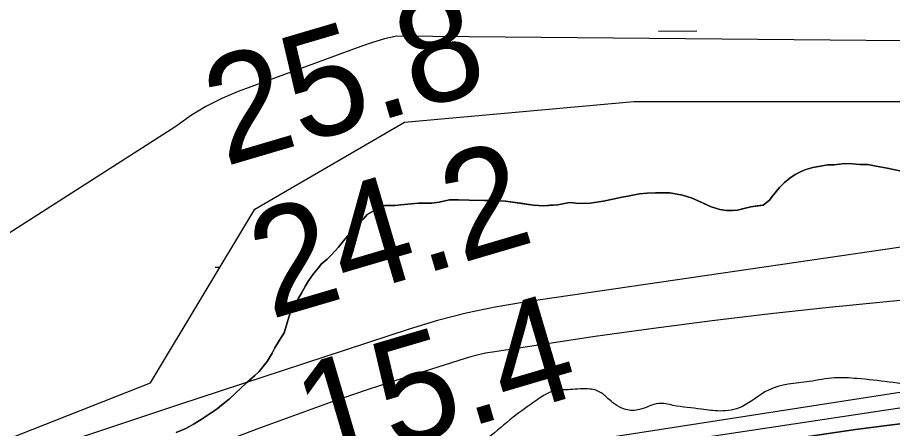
# Model space of a CAD drawing. Extents: x 3313442 to 3351311, y 721974 to 747360.
# Drawn here: x 3318536 to 3319084, y 736393 to 736650 of the extents above; entities that cross this region are included whole.
import ezdxf

# ---------------------------------------------------------------- set-up
doc = ezdxf.new("R2010")
doc.units = 0
for name, color, linetype in [('V-RIVR-EDGE', 7, 'Continuous'), ('V-RIVR-RANG', 7, 'Continuous'), ('V-SITE-VEGE', 7, 'Continuous'), ('V-TOPO-DPTH', 7, 'Continuous'), ('V-TOPO-MAJR', 7, 'Continuous'), ('V-TOPO-MINR', 7, 'Continuous'), ('V-TOPO-SHOR', 7, 'Continuous'), ('V-TOPO-WATR', 7, 'Continuous'), ('V-WETL-SWMP', 7, 'Continuous')]:
    doc.layers.add(name, color=color, linetype=linetype)

msp = doc.modelspace()

# ---------------------------------------------------------------- linework, layer by layer
at = {"layer": 'V-RIVR-EDGE'}
msp.add_spline([(3319812.28, 738017.4), (3319807.2, 738001.51), (3319806.03, 737996.47), (3319806.39, 737987.55), (3319807.12, 737967.38), (3319812.9, 737950.69), (3319819.44, 737932.45), (3319818.63, 737915.78), (3319818.17, 737887.86), (3319817.76, 737880.1), (3319818.51, 737870.4), (3319821.59, 737861.48), (3319829.32, 737849.05), (3319827.36, 737839.74), (3319821.52, 737831.62), (3319819.56, 737823.09), (3319818.75, 737808.35), (3319819.51, 737803.31), (3319825.32, 737800.19), (3319828.4, 737792.82), (3319831.47, 737779.63), (3319846.52, 737747.01), (3319849.94, 737720.25), (3319849.9, 737702.41), (3319849.87, 737692.32), (3319855.6, 737655.86), (3319858.96, 737604.66), (3319861.18, 737561.61), (3319864.18, 737520.49), (3319869.5, 737475.49), (3319882.52, 737406.04), (3319890.55, 737360.65), (3319895.9, 737329.23), (3319903.51, 737270.65), (3319909.25, 737238.84), (3319914.95, 737191.12), (3319916.45, 737172.89), (3319917.18, 737152.72), (3319920.24, 737137.2), (3319926.41, 737120.51), (3319930.61, 737095.68), (3319930.19, 737081.72), (3319929.37, 737063.5), (3319933.99, 737049.91), (3319937.01, 737018.11), (3319944.3, 736987.06), (3319953.54, 736956.41), (3319952.35, 736948.26), (3319949.21, 736932.76), (3319948.79, 736920.74), (3319953.79, 736903.28), (3319964.62, 736892), (3319964.61, 736886.19), (3319963.42, 736877.27), (3319963.4, 736869.51), (3319973.4, 736833.42), (3319980.68, 736800.44), (3319990.66, 736758.92), (3320002.26, 736744.54), (3320007.65, 736728.63), (3320006.06, 736710.02), (3320007.9, 736670.46), (3320007.34, 736602.98), (3320009.56, 736558.77), (3320006.44, 736549.86), (3320004.85, 736537.45), (3320003.65, 736521.94), (3320004, 736504.1), (3320003.97, 736492.47), (3320003.54, 736476.18), (3320001.19, 736467.27), (3319994.19, 736459.14), (3319982.55, 736457.23), (3319974.41, 736457.25), (3319967.82, 736458.82), (3319960.06, 736459.61), (3319943.39, 736458.88), (3319922.06, 736460.48), (3319902.28, 736458.21), (3319889.48, 736458.62), (3319865.83, 736459.85), (3319847.22, 736462.61), (3319815.44, 736468.5), (3319792.95, 736471.66), (3319770.84, 736470.16), (3319750.67, 736465.95), (3319735.14, 736459.78), (3319728.15, 736457.08), (3319724.65, 736452.83), (3319715.32, 736444.71), (3319709.49, 736440.07), (3319692.81, 736438.17), (3319676.53, 736438.6), (3319629.21, 736437.16), (3319596.64, 736437.63), (3319582.68, 736439.22), (3319565.62, 736441.2), (3319555.55, 736444.71), (3319543.54, 736448.62), (3319529.96, 736448.66), (3319509.02, 736447.54), (3319486.91, 736444.88), (3319458.97, 736439.52), (3319415.51, 736428.38), (3319393.79, 736426.11), (3319388.73, 736419.53), (3319383.68, 736416.05), (3319373.98, 736414.53), (3319356.14, 736414.18), (3319344.11, 736411.5), (3319330.15, 736411.14), (3319296.02, 736408.9), (3319275.07, 736407.02), (3319254.92, 736410.56), (3319242.51, 736410.2), (3319225.83, 736409.46), (3319208.38, 736409.89), (3319192.48, 736411.1), (3319174.64, 736409.98), (3319168.82, 736408.83), (3319165.33, 736408.06), (3319153.31, 736409.26), (3319102.14, 736418.69), (3319061.82, 736423.83), (3319047.86, 736424.25), (3319031.96, 736421.96), (3319006.35, 736416.6), (3318989.65, 736406.17), (3318976.07, 736403.49), (3318964.44, 736404.68), (3318946.6, 736407.05), (3318937.69, 736408.24), (3318925.66, 736404.39), (3318917.12, 736404.41), (3318906.67, 736410.64), (3318901.64, 736414.92), (3318894.66, 736417.26), (3318882.25, 736416.91), (3318872.17, 736416.16), (3318862.46, 736411.14), (3318848.48, 736401.09), (3318817, 736375.96), (3318783.6, 736354.71), (3318763.01, 736339.64), (3318745.54, 736333.09), (3318724.18, 736321.51), (3318685.36, 736305.71), (3318661.68, 736294.13), (3318658.19, 736293.75), (3318655.86, 736292.98), (3318641.52, 736296.12), (3318619.42, 736298.89), (3318593.43, 736296.24), (3318570.53, 736289.7), (3318543.34, 736272.32), (3318533.24, 736263.04), (3318526.22, 736248.32), (3318522.72, 736245.61), (3318511.48, 736245.25), (3318501.76, 736238.29), (3318481.2, 736234.08), (3318458.32, 736232.58), (3318430.76, 736221.79), (3318417.96, 736221.83), (3318404.38, 736220.7), (3318402.45, 736221.48), (3318398.96, 736222.65), (3318389.66, 736225), (3318385, 736222.68), (3318382.66, 736219.2), (3318373.75, 736220.77), (3318356.68, 736221.2), (3318349.71, 736222.38), (3318343.5, 736222.01), (3318326.43, 736218.17), (3318320.6, 736213.92), (3318304.32, 736214.74), (3318299.66, 736214.75), (3318295.01, 736213.99), (3318283.74, 736205.87), (3318264.7, 736190.4), (3318254.98, 736182.67), (3318242.18, 736178.83), (3318230.92, 736174.2), (3318197.54, 736160.71), (3318178.52, 736156.49), (3318165.72, 736155.75), (3318156.42, 736157.32), (3318147.5, 736156.96), (3318128.87, 736151.57), (3318102.86, 736138.45), (3318082.28, 736129.97), (3318059.37, 736116.45), (3318047.71, 736107.18), (3318038.4, 736106.42), (3318021.73, 736108.02), (3318002.34, 736108.06), (3317987.99, 736106.94), (3317981.79, 736109.28), (3317976.38, 736116.66), (3317974.84, 736122.09), (3317969.04, 736129.09), (3317957.03, 736131.44), (3317940.74, 736133.42), (3317927.55, 736131.13), (3317919, 736122.62), (3317908.89, 736110.62), (3317899.55, 736098.62), (3317885.94, 736085.47), (3317872.36, 736080.46), (3317861.86, 736071.18), (3317851.37, 736062.29), (3317846.33, 736060.75), (3317841.67, 736059.6), (3317834.68, 736056.12), (3317821.86, 736045.69), (3317812.16, 736044.16), (3317790.43, 736039.17), (3317758.24, 736038.09), (3317734.96, 736031.94), (3317704.3, 736022.71), (3317696.15, 736020.01), (3317689.17, 736022.75), (3317677.93, 736023.94), (3317669.78, 736021.63), (3317663.17, 736016.61), (3317633.68, 736009.31), (3317578.97, 735996.26), (3317568.11, 735993.28)], degree=3, dxfattribs=at)
at = {"layer": 'V-SITE-VEGE'}
for p, q in [((3319034.28, 736556.15), (3319043.51, 736557.82)), ((3319043.51, 736557.82), (3319047.47, 736557.86)), ((3319047.47, 736557.86), (3319054.32, 736558.71)), ((3319054.32, 736558.71), (3319059.08, 736558.49)), ((3319059.08, 736558.49), (3319063.83, 736558.01)), ((3319063.83, 736558.01), (3319068.59, 736558.05)), ((3319068.59, 736558.05), (3319080.75, 736555.79)), ((3319023.23, 736551.82), (3319026.91, 736553.7)), ((3319026.91, 736553.7), (3319029.8, 736554.79)), ((3319029.8, 736554.79), (3319034.28, 736556.15)), ((3319080.75, 736555.79), (3319088.69, 736554.01)), ((3319013.27, 736543.54), (3319016.41, 736546.74)), ((3319016.41, 736546.74), (3319019.82, 736549.41)), ((3319019.82, 736549.41), (3319023.23, 736551.82)), ((3319007.01, 736535.57), (3319013.27, 736543.54)), ((3318800.29, 736534.45), (3318806.61, 736535.83)), ((3318806.61, 736535.83), (3318812.42, 736535.88)), ((3318812.42, 736535.88), (3318828.53, 736535.5)), ((3318902.99, 736535.13), (3318910.1, 736536.52)), ((3318910.1, 736536.52), (3318914.58, 736537.62)), ((3318914.58, 736537.62), (3318918.27, 736538.18)), ((3318918.27, 736538.18), (3318925.65, 736539.57)), ((3318925.65, 736539.57), (3318930.4, 736540.14)), ((3318930.4, 736540.14), (3318944.66, 736540.27)), ((3318944.66, 736540.27), (3318952.59, 736538.76)), ((3318952.59, 736538.76), (3318958.68, 736536.97)), ((3318958.68, 736536.97), (3318970.61, 736531.54)), ((3318758.89, 736528.79), (3318761.51, 736531.19)), ((3318761.51, 736531.19), (3318766.25, 736532.29)), ((3318766.25, 736532.29), (3318772.58, 736532.35)), ((3318772.58, 736532.35), (3318776.28, 736532.64)), ((3318776.28, 736532.64), (3318780.5, 736533.21)), ((3318780.5, 736533.21), (3318787.36, 736533.8)), ((3318787.36, 736533.8), (3318795.54, 736533.88)), ((3318795.54, 736533.88), (3318800.29, 736534.45)), ((3318828.53, 736535.5), (3318835.13, 736535.56)), ((3318835.13, 736535.56), (3318841.73, 736535.1)), ((3318841.73, 736535.1), (3318859.18, 736532.62)), ((3318859.18, 736532.62), (3318865.79, 736532.15)), ((3318865.79, 736532.15), (3318874.49, 736532.76)), ((3318874.49, 736532.76), (3318881.88, 736534.15)), ((3318881.88, 736534.15), (3318887.95, 736533.68)), ((3318887.95, 736533.68), (3318894.82, 736533.74)), ((3318894.82, 736533.74), (3318902.99, 736535.13)), ((3318970.61, 736531.54), (3318975.91, 736529.73)), ((3318987, 736529.31), (3318995.43, 736531.5)), ((3318995.43, 736531.5), (3319003.08, 736532.63)), ((3319003.08, 736532.63), (3319007.01, 736535.57)), ((3318753.12, 736524.24), (3318755.21, 736526.64)), ((3318755.21, 736526.64), (3318758.89, 736528.79)), ((3318975.91, 736529.73), (3318980.14, 736529.24)), ((3318980.14, 736529.24), (3318987, 736529.31)), ((3318747.1, 736518.12), (3318753.12, 736524.24)), ((3318740.31, 736510.13), (3318744.49, 736514.92)), ((3318744.49, 736514.92), (3318747.1, 736518.12)), ((3318737.18, 736506.14), (3318740.31, 736510.13)), ((3318732.74, 736501.35), (3318737.18, 736506.14)), ((3318726.45, 736495.75), (3318730.12, 736498.69)), ((3318730.12, 736498.69), (3318732.74, 736501.35)), ((3318721.23, 736489.36), (3318724.37, 736493.09)), ((3318724.37, 736493.09), (3318726.45, 736495.75)), ((3318718.37, 736485.11), (3318721.23, 736489.36)), ((3318712.13, 736474.23), (3318718.37, 736485.11)), ((3318707.19, 736465.73), (3318710.31, 736470.78)), ((3318710.31, 736470.78), (3318712.13, 736474.23)), ((3318705.4, 736460.18), (3318707.19, 736465.73)), ((3318704.63, 736457.26), (3318705.4, 736460.18)), ((3318703.09, 736452.49), (3318704.63, 736457.26)), ((3318697.37, 736443.2), (3318700.23, 736447.98)), ((3318700.23, 736447.98), (3318703.09, 736452.49)), ((3318695.55, 736439.75), (3318697.37, 736443.2)), ((3318692.43, 736434.44), (3318695.55, 736439.75)), ((3318687.47, 736428.32), (3318692.43, 736434.44)), ((3318684.85, 736425.66), (3318687.47, 736428.32)), ((3318668.62, 736410.99), (3318679.88, 736421.39)), ((3318679.88, 736421.39), (3318684.85, 736425.66)), ((3318663.9, 736407.25), (3318668.62, 736410.99)), ((3318646.85, 736395.47), (3318661.29, 736404.85)), ((3318661.29, 736404.85), (3318663.9, 736407.25)), ((3318641.6, 736392.52), (3318646.85, 736395.47))]:
    msp.add_line(p, q, dxfattribs=at)
at = {"layer": 'V-TOPO-DPTH'}
for points in [[(3319543.51, 736485.79), (3318886.86, 736383.8), (3318865.2, 736380.01), (3318843.66, 736375.66), (3318822.3, 736370.49), (3318801.07, 736364.76), (3318253, 736205.43), (3318225.33, 736197.2), (3318197.73, 736188.74), (3318170.24, 736179.94), (3318142.82, 736170.92), (3318099.89, 736156.49), (3318093.98, 736154.54), (3318088.06, 736152.62), (3318082.13, 736150.75), (3318076.18, 736148.92)], [(3318079.53, 736125.05), (3318096.79, 736130.55), (3318114.02, 736136.13), (3318131.24, 736141.77), (3318264.48, 736185.79), (3318348.46, 736212.97), (3318432.65, 736239.48), (3318517.15, 736264.98), (3318601.85, 736289.81), (3318822.62, 736353.09), (3318835.51, 736356.51), (3318848.48, 736359.58), (3318861.56, 736362.14), (3318874.71, 736364.35), (3319060.94, 736391.87), (3319167.43, 736405.57)], [(3318079.53, 736125.05), (3318096.79, 736130.55), (3318114.02, 736136.13), (3318131.24, 736141.77), (3318264.48, 736185.79), (3318348.46, 736212.97), (3318432.65, 736239.48), (3318517.15, 736264.98), (3318601.85, 736289.81), (3318822.62, 736353.09), (3318835.51, 736356.51), (3318848.48, 736359.58), (3318861.56, 736362.14), (3318874.71, 736364.35), (3319060.94, 736391.87), (3319167.43, 736405.57)]]:
    msp.add_lwpolyline(points, dxfattribs=at)
at = {"layer": 'V-TOPO-MAJR'}
msp.add_lwpolyline([(3319655.4, 736630.24), (3318773.62, 736638.53), (3318766.02, 736636.72), (3318758.53, 736634.5), (3318751.12, 736632), (3318674.43, 736603.85), (3318664.05, 736599.45), (3318654.02, 736594.43), (3318644.53, 736588.46), (3318635.38, 736581.86), (3318141.65, 736265.67), (3318079.11, 736242.63)], dxfattribs=at)
at = {"layer": 'V-TOPO-MINR'}
for points in [[(3320153.76, 736615.88), (3319879.51, 736588.78), (3319851.12, 736586.07), (3319822.71, 736583.5), (3319794.28, 736581.11), (3319765.84, 736578.86), (3319609.23, 736567), (3319502.59, 736557.8), (3319396.12, 736547.14), (3319289.9, 736534.27), (3319183.84, 736519.93), (3318853.61, 736471.78), (3318835.29, 736468.63), (3318817.11, 736464.84), (3318799.16, 736460.13), (3318781.35, 736454.79), (3318637.08, 736407.42), (3318547.4, 736377.49), (3318457.91, 736346.99), (3318368.72, 736315.63), (3318279.73, 736283.7), (3318118.34, 736224.92), (3318092.54, 736215.76), (3318066.65, 736206.88)], [(3319820.9, 736545.07), (3319044.46, 736468.31), (3319007.74, 736464.4), (3318971.07, 736460.12), (3318934.47, 736455.29), (3318897.91, 736450.1), (3318833.58, 736440.46), (3318829.25, 736439.7), (3318824.94, 736438.81), (3318820.69, 736437.71), (3318816.46, 736436.47), (3318778.29, 736424.29), (3318755.07, 736416.67), (3318731.94, 736408.79), (3318708.94, 736400.53), (3318686.03, 736392.02), (3318192.39, 736203.9)], [(3319543.51, 736485.79), (3318886.86, 736383.8), (3318865.2, 736380.01), (3318843.66, 736375.66), (3318822.3, 736370.49), (3318801.07, 736364.76), (3318253, 736205.43), (3318225.33, 736197.2), (3318197.73, 736188.74), (3318170.24, 736179.94), (3318142.82, 736170.92), (3318099.89, 736156.49), (3318093.98, 736154.54), (3318088.06, 736152.62), (3318082.13, 736150.75), (3318076.18, 736148.92)], [(3319239.65, 736428.09), (3318880.79, 736374.02), (3318863.38, 736371.04), (3318846.07, 736367.61), (3318828.91, 736363.5), (3318811.84, 736358.94), (3318422.88, 736246.63), (3318367.45, 736230.26), (3318312.16, 736213.45), (3318257.08, 736195.96), (3318202.14, 736178.02), (3318115.55, 736149.16), (3318103.99, 736145.36), (3318092.42, 736141.6), (3318080.82, 736137.94)]]:
    msp.add_lwpolyline(points, dxfattribs=at)
at = {"layer": 'V-TOPO-SHOR'}
for points in [[(3319059.08, 736558.49), (3319054.32, 736558.71), (3319047.47, 736557.86), (3319043.5, 736557.82), (3319037.71, 736556.71), (3319034.28, 736556.15), (3319029.8, 736554.79), (3319026.91, 736553.7), (3319023.23, 736551.82), (3319019.82, 736549.41), (3319016.41, 736546.74), (3319013.27, 736543.54), (3319008.84, 736537.96), (3319007.01, 736535.57), (3319003.08, 736532.63), (3318999.39, 736532.06), (3318995.43, 736531.5), (3318990.16, 736530.13), (3318987, 736529.31), (3318983.83, 736529.28), (3318980.14, 736529.24), (3318975.91, 736529.73), (3318970.61, 736531.54), (3318964.25, 736534.38), (3318958.68, 736536.97), (3318952.59, 736538.76), (3318944.66, 736540.27), (3318940.17, 736540.23), (3318935.68, 736540.19), (3318930.4, 736540.14), (3318925.65, 736539.57), (3318918.27, 736538.18), (3318914.58, 736537.62), (3318910.1, 736536.52), (3318902.99, 736535.13), (3318894.82, 736533.74), (3318887.95, 736533.68), (3318881.88, 736534.15), (3318874.49, 736532.76), (3318870.01, 736532.45), (3318865.79, 736532.15), (3318862.35, 736532.38), (3318859.18, 736532.62), (3318852.57, 736533.61), (3318841.73, 736535.1), (3318835.13, 736535.56), (3318828.53, 736535.5), (3318819.02, 736535.68), (3318812.42, 736535.88), (3318806.61, 736535.83), (3318800.29, 736534.45), (3318795.54, 736533.88), (3318787.36, 736533.8), (3318780.5, 736533.21), (3318776.28, 736532.64), (3318772.58, 736532.35), (3318766.25, 736532.29), (3318761.51, 736531.19), (3318758.89, 736528.79), (3318755.21, 736526.64), (3318753.12, 736524.24), (3318749.72, 736520.78), (3318747.1, 736518.12), (3318744.49, 736514.92), (3318740.31, 736510.13), (3318737.18, 736506.14), (3318732.74, 736501.35), (3318730.12, 736498.69), (3318726.45, 736495.75), (3318724.37, 736493.09), (3318721.23, 736489.36), (3318718.37, 736485.11), (3318716.55, 736481.93), (3318713.95, 736477.42), (3318712.13, 736474.23), (3318710.31, 736470.78), (3318707.19, 736465.73), (3318705.4, 736460.18), (3318704.63, 736457.26), (3318703.09, 736452.49), (3318700.23, 736447.98), (3318697.37, 736443.2), (3318695.55, 736439.75), (3318692.43, 736434.44), (3318687.47, 736428.32), (3318684.85, 736425.66), (3318679.88, 736421.39), (3318676.74, 736418.46), (3318671.76, 736413.92), (3318668.62, 736410.99), (3318663.9, 736407.25), (3318661.29, 736404.85), (3318656.82, 736401.9), (3318651.84, 736398.69), (3318646.85, 736395.47), (3318641.6, 736392.52), (3318635.55, 736390.09)], [(3319007.01, 736535.57), (3319008.84, 736537.96), (3319013.27, 736543.54), (3319016.41, 736546.74), (3319019.82, 736549.41), (3319023.23, 736551.82), (3319026.91, 736553.7), (3319029.8, 736554.79), (3319034.28, 736556.15), (3319037.71, 736556.71), (3319043.5, 736557.82), (3319047.47, 736557.86), (3319054.32, 736558.71), (3319059.08, 736558.49), (3319063.83, 736558.01), (3319068.58, 736558.05), (3319073.88, 736557.04), (3319080.75, 736555.79), (3319088.69, 736554.01)], [(3319088.69, 736554.01), (3319080.75, 736555.79), (3319073.88, 736557.04), (3319068.58, 736558.05), (3319063.83, 736558.01), (3319059.08, 736558.49)], [(3318635.55, 736390.09), (3318641.6, 736392.52), (3318646.85, 736395.47), (3318651.84, 736398.69), (3318656.82, 736401.9), (3318661.29, 736404.85), (3318663.9, 736407.25), (3318668.62, 736410.99), (3318671.76, 736413.92), (3318676.74, 736418.46), (3318679.88, 736421.39), (3318684.85, 736425.66), (3318687.47, 736428.32), (3318692.43, 736434.44), (3318695.55, 736439.75), (3318697.37, 736443.2), (3318700.23, 736447.98), (3318703.09, 736452.49), (3318704.63, 736457.26), (3318705.4, 736460.18), (3318707.19, 736465.73), (3318710.31, 736470.78), (3318712.13, 736474.23), (3318713.95, 736477.42), (3318716.55, 736481.93), (3318718.37, 736485.11), (3318721.23, 736489.36), (3318724.37, 736493.09), (3318726.45, 736495.75), (3318730.12, 736498.69), (3318732.74, 736501.35), (3318737.18, 736506.14), (3318740.31, 736510.13), (3318744.49, 736514.92), (3318747.1, 736518.12), (3318749.72, 736520.78), (3318753.12, 736524.24), (3318755.21, 736526.64), (3318758.89, 736528.79), (3318761.51, 736531.19), (3318766.25, 736532.29), (3318772.58, 736532.35), (3318776.28, 736532.64), (3318780.5, 736533.21), (3318787.36, 736533.8), (3318795.54, 736533.88), (3318800.29, 736534.45), (3318806.61, 736535.83), (3318812.42, 736535.88), (3318819.02, 736535.68), (3318828.53, 736535.5), (3318835.13, 736535.56), (3318841.73, 736535.1), (3318852.57, 736533.61), (3318859.18, 736532.62), (3318862.35, 736532.38), (3318865.79, 736532.15), (3318870.01, 736532.45), (3318874.49, 736532.76), (3318881.88, 736534.15), (3318887.95, 736533.68), (3318894.82, 736533.74), (3318902.99, 736535.13), (3318910.1, 736536.52), (3318914.58, 736537.62), (3318918.27, 736538.18), (3318925.65, 736539.57), (3318930.4, 736540.14), (3318935.68, 736540.19), (3318940.17, 736540.23), (3318944.66, 736540.27), (3318952.59, 736538.76), (3318958.68, 736536.97), (3318964.25, 736534.38), (3318970.61, 736531.54), (3318975.91, 736529.73), (3318980.14, 736529.24), (3318983.83, 736529.28), (3318987, 736529.31), (3318990.16, 736530.13), (3318995.43, 736531.5), (3318999.39, 736532.06), (3319003.08, 736532.63), (3319007.01, 736535.57)]]:
    msp.add_lwpolyline(points, dxfattribs=at)
at = {"layer": 'V-TOPO-WATR'}
msp.add_lwpolyline([(3319167.43, 736405.57), (3319060.94, 736391.87), (3318874.71, 736364.35), (3318861.56, 736362.14), (3318848.48, 736359.58), (3318835.51, 736356.51), (3318822.62, 736353.09), (3318601.85, 736289.81), (3318517.15, 736264.98), (3318432.65, 736239.48), (3318348.46, 736212.97), (3318264.48, 736185.79), (3318131.24, 736141.77), (3318114.02, 736136.13), (3318096.79, 736130.55), (3318079.53, 736125.05)], dxfattribs=at)
at = {"layer": 'V-WETL-SWMP'}
for p, q in [((3318937.59, 736641.6), (3318961.59, 736641.74)), ((3318778.43, 736584.47), (3318922.1, 736597.53)), ((3318922.1, 736597.53), (3319128.89, 736597.53)), ((3318684.83, 736530.05), (3318778.43, 736584.47)), ((3318619.53, 736421.21), (3318684.83, 736530.05)), ((3318659.96, 736493.57), (3318662.95, 736493.59)), ((3318443.21, 736351.56), (3318619.53, 736421.21))]:
    msp.add_line(p, q, dxfattribs=at)

# ---------------------------------------------------------------- texts
at = {"layer": 'V-RIVR-RANG'}
for s, p in [('25.8', (3318665.94, 736556.66)), ('24.2', (3318694.48, 736460.82)), ('15.4', (3318723.01, 736364.98))]:
    msp.add_text(s, height=67, rotation=16.4383, dxfattribs=at).set_placement(p)

doc.saveas('drawing.dxf')
